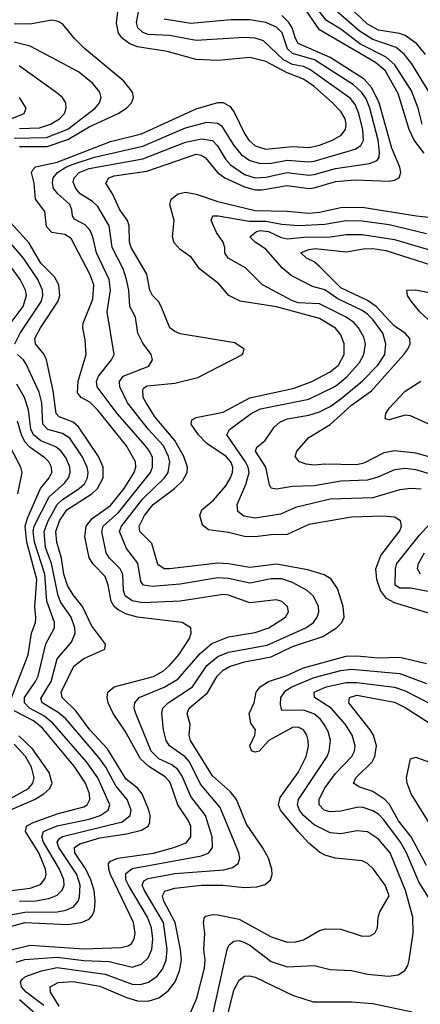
# Model space of a CAD drawing. Header units: inches. Extents: x 990535 to 1117859, y 769386 to 892122.
# Tile 498 of 656: x 1076310 to 1077807, y 813285 to 816960. Entities that reach past the tile are written whole.
import ezdxf

# ---------------------------------------------------------------- set-up
doc = ezdxf.new("R2010")
doc.units = ezdxf.units.IN
doc.header["$MEASUREMENT"] = 0
doc.layers.add('B0871', color=7, linetype='Continuous')

msp = doc.modelspace()

# ---------------------------------------------------------------- linework, layer by layer
at = {"layer": 'B0871', "color": 5}
for points, elevation in [([(1077814.1, 816570), (1077798.5, 816630), (1077774.4, 816694.4), (1077712, 816792), (1077679.6, 816819.6), (1077581, 816870), (1077510, 816925.2), (1077456.5, 816956.5), (1077335.7, 817110)], 2860), ([(1076297.6, 813442.4), (1076330, 813452.9), (1076450, 813461), (1076550, 813448.2), (1076645, 813445), (1076730, 813423.9), (1076765.6, 813434.4), (1076790, 813457.9), (1076803.6, 813490), (1076807.3, 813530), (1076802.7, 813570), (1076787.4, 813610), (1076716.4, 813730), (1076707, 813750), (1076706.6, 813773.4), (1076730, 813791.5), (1076990, 813839.2), (1077016.5, 813850), (1077030.9, 813870), (1077029.9, 813910.1), (1077004.8, 813990), (1076950, 814060.2), (1076917.1, 814137.1), (1076901.1, 814161.1), (1076878.3, 814178.3), (1076830, 814201.7), (1076801.6, 814230), (1076744, 814370), (1076737.9, 814390), (1076739.9, 814410), (1076757, 814430), (1076850, 814468.2), (1076901.4, 814498.6), (1076985, 814595), (1077028.4, 814631.6), (1077090, 814657.2), (1077190, 814673.2), (1077240.7, 814690), (1077303.7, 814730), (1077314.9, 814750), (1077311.3, 814770), (1077290, 814789), (1077270, 814795.3), (1077170, 814783.1), (1077090, 814811.7), (1077070, 814814.4), (1076910, 814790.3), (1076770, 814783.8), (1076730, 814790.6), (1076705, 814810), (1076698, 814830), (1076695.4, 814890), (1076685.5, 814910), (1076646.3, 814950), (1076633.8, 814970), (1076617.5, 815050), (1076622.4, 815070), (1076679.8, 815120.2), (1076799.1, 815270), (1076806.8, 815290), (1076806.1, 815326.1), (1076795.7, 815350), (1076780.3, 815370), (1076673.9, 815490), (1076600.1, 815590), (1076596.8, 815610), (1076604.4, 815630), (1076653.2, 815690), (1076662.8, 815710), (1076637.4, 815870), (1076649.9, 815950), (1076644.9, 815990), (1076597.4, 816090), (1076583.3, 816150), (1076573.4, 816173.4), (1076554.6, 816194.6), (1076515.3, 816215.3), (1076507.6, 816227.6), (1076505.8, 816250), (1076497.7, 816270), (1076452.9, 816310), (1076436.9, 816330), (1076432.4, 816350), (1076435.1, 816370), (1076451.7, 816390), (1076482.7, 816410), (1076510, 816421.1), (1076590, 816446.7), (1076770, 816488.4), (1076930, 816556.4), (1077010, 816577.8), (1077050, 816574.2), (1077064.3, 816564.3), (1077110.7, 816490), (1077137.2, 816457.2), (1077170, 816433.9), (1077210, 816422.7), (1077250, 816424.5), (1077310, 816436.3), (1077390, 816430), (1077410, 816432.4), (1077563.4, 816476.6), (1077584.7, 816490), (1077594.1, 816510), (1077591.7, 816548.3), (1077577.4, 816610), (1077563.3, 816643.3), (1077545.6, 816665.6), (1077394.7, 816774.7), (1077370, 816784.9), (1077330, 816792.8), (1077295.5, 816810), (1077221.6, 816881.6), (1077190, 816890.9), (1077150, 816893.1), (1076970, 816882.8), (1076870, 816900.5), (1076790, 816905.3), (1076770, 816912), (1076751.2, 816930), (1076746.5, 816950), (1076765.6, 817050)], 2960), ([(1077825.8, 816830), (1077793.7, 816870), (1077750, 816901.6), (1077728.8, 816908.9), (1077650, 816921.4), (1077610, 816943), (1077517.8, 817030)], 2820), ([(1076273.4, 813486.6), (1076350, 813506.3), (1076550, 813491.6), (1076690, 813497.5), (1076716.1, 813503.9), (1076728, 813512), (1076738.4, 813530), (1076742, 813550), (1076736.1, 813590), (1076649.5, 813770), (1076642.9, 813790), (1076642.6, 813810), (1076650, 813818.9), (1076676.8, 813830), (1076810, 813849.2), (1076886.5, 813870), (1076931.7, 813888.3), (1076949.9, 813910), (1076949.5, 813950), (1076941.3, 813970), (1076901.2, 814030), (1076873.1, 814113.1), (1076854.4, 814134.4), (1076792.3, 814172.3), (1076761.5, 814201.5), (1076704.8, 814304.8), (1076659.1, 814370), (1076641.2, 814410), (1076637.4, 814430), (1076639.9, 814450), (1076663.4, 814470), (1076810, 814508.2), (1076847.4, 814530), (1076870.4, 814549.6), (1076904.5, 814590), (1076944.4, 814650), (1076951.3, 814670), (1076949.8, 814689.8), (1076917, 814710), (1076750.4, 814729.6), (1076710, 814741.5), (1076677.8, 814757.8), (1076663.7, 814770), (1076651.7, 814790), (1076641.3, 814850), (1076630, 814881.5), (1076586.5, 814926.5), (1076570, 814951.6), (1076553.7, 815030), (1076558.8, 815070), (1076581.7, 815098.3), (1076650, 815146.8), (1076700.2, 815210), (1076738.3, 815270), (1076743.7, 815290), (1076742.5, 815310), (1076709.9, 815370), (1076602.1, 815502.1), (1076572.2, 815532.2), (1076539.5, 815550), (1076526.8, 815566.9), (1076529.1, 815610.9), (1076558.6, 815710), (1076555.3, 815764.7), (1076545.9, 815810), (1076547.8, 815827.8), (1076583.4, 815916.6), (1076587.5, 815970), (1076572.9, 816010), (1076502.8, 816142.8), (1076478.7, 816158.7), (1076430, 816165.1), (1076410, 816188.1), (1076404, 816244), (1076369.5, 816290), (1076364.6, 816350), (1076355, 816390), (1076360.1, 816399.9), (1076369.3, 816410.7), (1076450, 816428.7), (1076650, 816505.6), (1076765.6, 816534.4), (1076970, 816627.3), (1077050, 816651), (1077070.4, 816650.4), (1077096, 816636), (1077112.9, 816612.9), (1077150, 816535.1), (1077166.9, 816510), (1077190, 816489.7), (1077230, 816476.5), (1077330, 816486.8), (1077390, 816482.8), (1077430, 816492.3), (1077478.6, 816510), (1077511.5, 816528.5), (1077527.5, 816550), (1077530.3, 816570), (1077525.5, 816590), (1077510, 816617.1), (1077479.3, 816650), (1077410, 816710.5), (1077370, 816737.5), (1077310, 816761.7), (1077230, 816804.3), (1077170, 816819.3), (1077050, 816807.1), (1076970, 816811.8), (1076860.8, 816840.8), (1076750, 816858.1), (1076721.4, 816870), (1076694.5, 816890), (1076679.7, 816910), (1076672.4, 816947.6), (1076676.6, 816990)], 2980), ([(1077821.4, 816461.4), (1077783.4, 816510), (1077765.4, 816550), (1077724.5, 816684.5), (1077675.2, 816770), (1077639.9, 816799.9), (1077430, 816922.3), (1077382.5, 816990)], 2880), ([(1077839.5, 816690), (1077774.9, 816794.9), (1077748.3, 816830), (1077716, 816856), (1077630, 816886.3), (1077578.8, 816918.8), (1077472, 817010)], 2840), ([(1076310, 816486.1), (1076412.7, 816487.3), (1076490, 816513.2), (1076570, 816559.7), (1076677.9, 816610), (1076709.3, 816630), (1076728, 816650), (1076735.9, 816670), (1076732.1, 816690), (1076699.9, 816730), (1076552.3, 816852.3), (1076514.7, 816890), (1076470, 816944.8), (1076453.8, 816953.8), (1076430, 816958.4), (1076355.9, 816944.1), (1076290, 816943.4)], 3020), ([(1076401.1, 813281.1), (1076335.1, 813330), (1076316.7, 813350), (1076313.9, 813370), (1076321.1, 813378.9), (1076331.6, 813388.4), (1076392.3, 813410), (1076450, 813422.8), (1076630, 813397.1), (1076730, 813359.8), (1076761.2, 813358.8), (1076792, 813368), (1076823.7, 813390), (1076843.7, 813416.3), (1076857.1, 813450), (1076861.1, 813490), (1076847.1, 813590), (1076776, 813710), (1076768.4, 813730), (1076773.8, 813746.2), (1076790, 813755.1), (1076890, 813773.3), (1077073.1, 813786.9), (1077104.9, 813795.1), (1077126, 813810), (1077132.1, 813830), (1077129.1, 813850.9), (1077059.3, 814019.3), (1076986.3, 814106.3), (1076944.8, 814190), (1076928.4, 814208.4), (1076869.7, 814249.7), (1076857.3, 814270), (1076847.4, 814310), (1076840.9, 814370), (1076845.2, 814390), (1076864.4, 814410), (1076956, 814470), (1077009.9, 814550), (1077050, 814583.7), (1077090, 814599.1), (1077234.5, 814625.5), (1077379.2, 814690), (1077407.7, 814710), (1077422.1, 814730), (1077427.9, 814750), (1077426.5, 814770), (1077408.3, 814808.3), (1077384.5, 814830), (1077330, 814859.2), (1077290, 814872.5), (1077250, 814873.3), (1077170, 814856.6), (1077090, 814873.8), (1077050, 814876.5), (1076910, 814853.1), (1076804.7, 814844.7), (1076773.3, 814850), (1076763.3, 814863.3), (1076752, 814932), (1076710, 814986.5), (1076683.5, 815050), (1076690.3, 815070), (1076770, 815171.4), (1076851.7, 815250), (1076864.8, 815270), (1076870.9, 815310), (1076866.6, 815330), (1076848, 815370), (1076791, 815431), (1076713.5, 815530), (1076684.4, 815590), (1076683.4, 815610), (1076697.4, 815630), (1076793.3, 815666.7), (1076806.6, 815690), (1076801.5, 815710), (1076770, 815752.9), (1076752.2, 815790), (1076742.9, 815850), (1076721.9, 815890), (1076718.4, 815950), (1076709.6, 815990), (1076696.7, 816030), (1076655.4, 816110), (1076644.4, 816190), (1076602.3, 816262.3), (1076581.9, 816281.9), (1076536.9, 816310), (1076519.6, 816330), (1076510, 816353), (1076513.4, 816370), (1076532.5, 816390), (1076570, 816404.4), (1076770, 816440.9), (1076930, 816503.3), (1076990, 816515.9), (1077030, 816509.3), (1077049.2, 816489.2), (1077079, 816439), (1077098, 816418), (1077150, 816382.7), (1077190, 816369.6), (1077230, 816372.7), (1077310, 816389.6), (1077390, 816379.9), (1077410, 816381.6), (1077490, 816404.9), (1077617.2, 816422.8), (1077645.1, 816434.9), (1077652.6, 816447.4), (1077654.9, 816465.1), (1077649, 816510), (1077618.6, 816630), (1077604.3, 816664.3), (1077588.4, 816688.4), (1077556.7, 816716.7), (1077411.8, 816810), (1077330, 816833.3), (1077311.2, 816851.1), (1077291, 816911), (1077270, 816931.7), (1077230, 816949), (1077170, 816959.8), (1077100.4, 816959.6), (1076950, 816945.5), (1076850, 816962.5)], 2940), ([(1076457.5, 813277.5), (1076425.2, 813330), (1076423.9, 813350), (1076454.1, 813365.9), (1076510, 813370.7), (1076610, 813353.1), (1076710, 813310.3), (1076750, 813298.2), (1076790, 813296.6), (1076830, 813309.7), (1076864.7, 813335.3), (1076891.1, 813368.9), (1076907.8, 813410), (1076914.3, 813450), (1076911.6, 813490), (1076891.5, 813590), (1076849, 813670), (1076843.6, 813690), (1076852.2, 813707.8), (1076890, 813718.5), (1076990, 813730.1), (1077069.3, 813729.3), (1077150, 813721.5), (1077196.8, 813723.2), (1077227.9, 813732.1), (1077247.1, 813750), (1077253.6, 813770), (1077252.5, 813790), (1077239.3, 813830), (1077217.5, 813870), (1077157.5, 813957.5), (1077119.7, 814050), (1077097.9, 814077.9), (1077030, 814137.9), (1076948.1, 814270), (1076943.2, 814290), (1076947.3, 814330), (1076936.5, 814370), (1076943.9, 814390), (1077012.4, 814447.6), (1077047.8, 814510), (1077070, 814532.7), (1077094.6, 814545.4), (1077150, 814562.8), (1077250, 814581.6), (1077330, 814620.5), (1077442.1, 814657.9), (1077494, 814690), (1077513.6, 814710), (1077522.5, 814730), (1077519, 814770), (1077496.9, 814836.9), (1077473, 814873), (1077448, 814888), (1077386.9, 814906.9), (1077270, 814927.4), (1077170, 814915.2), (1077090, 814929.4), (1077050, 814931), (1076870, 814909.9), (1076850, 814910.4), (1076826, 814926), (1076804.5, 815004.5), (1076759.4, 815050), (1076757.1, 815070), (1076776.9, 815110), (1076809.2, 815150.8), (1076889.2, 815210.8), (1076920.4, 815239.6), (1076936.3, 815270), (1076936.8, 815290), (1076923.5, 815330), (1076890, 815390), (1076816.9, 815476.9), (1076782.6, 815530), (1076772.1, 815550), (1076770, 815578), (1076773.6, 815586.4), (1076787.1, 815592.9), (1076890, 815602.8), (1076975.4, 815624.6), (1077142.7, 815710), (1077149.4, 815730), (1077113.6, 815753.6), (1076910, 815788), (1076890, 815795.9), (1076871.4, 815810), (1076839.4, 815890), (1076828.5, 815908.5), (1076806.7, 815930), (1076796.6, 815950), (1076784.9, 816010), (1076727, 816110), (1076721.2, 816130), (1076718.8, 816190), (1076712.7, 816210), (1076684.9, 816250), (1076657.4, 816310), (1076631.7, 816350), (1076643.4, 816370), (1076663.1, 816376.9), (1076785.3, 816394.7), (1076970, 816457.5), (1076990, 816453.8), (1077003.9, 816443.9), (1077048.9, 816390), (1077076.4, 816370), (1077150, 816335.7), (1077190, 816324.4), (1077215.2, 816324.8), (1077310, 816341.7), (1077390, 816330.5), (1077410, 816332.2), (1077490, 816355.7), (1077562.9, 816362.9), (1077690, 816357.9), (1077710, 816361.2), (1077727.2, 816370), (1077733.9, 816390), (1077729.9, 816410.1), (1077700.5, 816480.5), (1077652.8, 816650), (1077625.5, 816705.5), (1077597.7, 816737.7), (1077470, 816819.4), (1077351.1, 816871.1), (1077340.1, 816890), (1077328.4, 816930), (1077315.6, 816950), (1077290, 816975.4)], 2920), ([(1076290, 816517.6), (1076410, 816519.8), (1076490, 816551.2), (1076592.8, 816630), (1076608.9, 816650), (1076614.2, 816670), (1076609.2, 816690), (1076582.9, 816722.9), (1076530, 816765), (1076350, 816860.8), (1076290, 816875.6)], 3040), ([(1076310, 816553.8), (1076383.9, 816556.1), (1076425.4, 816570), (1076459.6, 816590), (1076477.5, 816610), (1076484.2, 816630), (1076482.2, 816650), (1076469.8, 816670), (1076446, 816690), (1076308.3, 816788.3)], 3060), ([(1076250, 816579.3), (1076326.6, 816610), (1076334.5, 816630), (1076309.9, 816670)], 3080), ([(1077886.9, 814730), (1077710, 814783.9), (1077680.1, 814800.1), (1077657.7, 814830), (1077643.8, 814870), (1077640.5, 814910), (1077659.4, 814960.6), (1077730, 815052.2), (1077736.3, 815070), (1077732.3, 815090), (1077710, 815103.2), (1077666.5, 815106.5), (1077550, 815103.3), (1077390, 815075.4), (1077310, 815038.9), (1077250, 815037.7), (1077190, 815029.6), (1077150, 815031.2), (1077090, 815045.6), (1077016.1, 815056.1), (1076992.9, 815072.9), (1076983.4, 815110), (1076991.3, 815130), (1077033.9, 815166.1), (1077080.2, 815219.8), (1077098.2, 815250), (1077105.8, 815270), (1077107, 815290), (1077099.2, 815310), (1077081.9, 815330), (1077010, 815378.3), (1076977.8, 815410), (1076951.4, 815450), (1076953.1, 815466.9), (1076970, 815475.3), (1077070, 815495.6), (1077170, 815549.2), (1077335.6, 815584.4), (1077401.5, 815610), (1077470, 815645.4), (1077500.9, 815670), (1077521.8, 815710), (1077523, 815750), (1077510, 815783.4), (1077490, 815808.8), (1077430, 815844.4), (1077270, 815888.2), (1077133.7, 815910), (1077091.6, 815930), (1077053.9, 815973.9), (1076982.1, 816030), (1076952.6, 816072.6), (1076910, 816102.2), (1076887.1, 816127.1), (1076881.7, 816150), (1076887.7, 816210), (1076871.6, 816270), (1076875.9, 816290), (1076902.6, 816310), (1076930, 816316.4), (1076970, 816309.1), (1077050, 816281), (1077190, 816247.6), (1077310, 816245.8), (1077390, 816237.7), (1077430, 816241.7), (1077510, 816259.1), (1077590, 816260.6), (1077792.6, 816227.4), (1077850, 816222.3)], 2880), ([(1076292.6, 815750), (1076312.1, 815790), (1076392, 815910), (1076397.3, 815930), (1076396.2, 815950), (1076377.8, 815990), (1076324.2, 816070), (1076185, 816230)], 3040), ([(1076250, 813568.6), (1076330, 813590.2), (1076490, 813583.5), (1076540.4, 813590), (1076570, 813603.4), (1076582.8, 813617.3), (1076590, 813636.4), (1076592.6, 813670), (1076588.3, 813710), (1076576.4, 813750), (1076557.4, 813790), (1076516.1, 813850), (1076514.9, 813870), (1076535.4, 813884.6), (1076610, 813906.8), (1076710, 813921.3), (1076765.3, 813934.7), (1076790.6, 813949.4), (1076796.8, 813963.2), (1076797.4, 813990), (1076792.3, 814010), (1076767.8, 814070), (1076751.1, 814090), (1076707.1, 814127), (1076638.7, 814238.7), (1076572.3, 814310), (1076519.8, 814379.8), (1076468.8, 814430), (1076465.9, 814450), (1076512.5, 814547.5), (1076550, 814576.2), (1076628.6, 814610), (1076630.7, 814629.3), (1076579.2, 814699.2), (1076544.6, 814770), (1076510, 814813.6), (1076488.8, 814848.8), (1076475, 814890), (1076466.8, 814950), (1076448.8, 815010), (1076445.7, 815050), (1076458.7, 815090), (1076487.1, 815130), (1076579.8, 815190), (1076601.2, 815210), (1076621.9, 815250), (1076622, 815290), (1076604.9, 815330), (1076530, 815440.7), (1076510, 815458.4), (1076458.2, 815478.2), (1076447.3, 815490), (1076435, 815575), (1076410.3, 815690), (1076402.1, 815710), (1076369, 815750), (1076367.3, 815770), (1076387.6, 815810), (1076454.4, 815910), (1076460.3, 815930), (1076456.1, 815970), (1076440.4, 816000.4), (1076390, 816051.7), (1076345.9, 816125.9), (1076241.4, 816241.4)], 3020), ([(1077810, 815207.5), (1077770, 815210.7), (1077730, 815205.2), (1077630, 815175.3), (1077470, 815169.9), (1077340.5, 815139.5), (1077285.2, 815114.8), (1077190, 815099.7), (1077147.3, 815107.3), (1077124.8, 815124.8), (1077122.6, 815150), (1077155.2, 815224.8), (1077167.4, 815270), (1077164.2, 815290), (1077154.1, 815310), (1077084.1, 815410), (1077094.1, 815430), (1077174.9, 815490), (1077210, 815507.3), (1077390, 815543.3), (1077490, 815592.3), (1077532.4, 815627.6), (1077579.2, 815680.8), (1077595.7, 815710), (1077602.4, 815750), (1077595.6, 815775.6), (1077575.6, 815810), (1077558.8, 815830), (1077530, 815850), (1077430, 815899.9), (1077350, 815903.8), (1077330, 815910.4), (1077216.8, 815970), (1077153.3, 816033.3), (1077089, 816070), (1077076.5, 816090), (1077077.1, 816110), (1077069.9, 816130), (1077045.3, 816165.3), (1077026.2, 816210), (1077032, 816228), (1077051.6, 816228.4), (1077167.8, 816207.8), (1077230, 816208.2), (1077290, 816196.7), (1077352.1, 816192.1), (1077450, 816197.3), (1077530, 816210), (1077590, 816209.8), (1077690, 816195.2), (1077830, 816161.9)], 2860), ([(1077850, 815262.7), (1077790, 815279.6), (1077750, 815285.4), (1077710, 815279.4), (1077647.9, 815252.1), (1077610, 815241.4), (1077510, 815238.1), (1077410, 815220.1), (1077330, 815217.3), (1077270, 815207.4), (1077250, 815211.3), (1077243.4, 815223.4), (1077229.5, 815290), (1077191.4, 815350), (1077196.1, 815363.9), (1077227.4, 815390), (1077260.7, 815439.3), (1077282.2, 815457.8), (1077309.7, 815470), (1077390, 815484.3), (1077430, 815496.4), (1077470, 815516.8), (1077510, 815545), (1077590, 815610.8), (1077647.9, 815670), (1077673.8, 815710), (1077678.5, 815750), (1077666.3, 815790), (1077630, 815840.8), (1077610, 815861.1), (1077590, 815875.1), (1077498.6, 815918.6), (1077450, 815952.1), (1077403.7, 815963.7), (1077324.7, 816004.7), (1077292.3, 816032.3), (1077230, 816103.4), (1077189.8, 816130), (1077169.8, 816150), (1077195.3, 816170), (1077210, 816173.1), (1077240.1, 816170), (1077286.7, 816146.7), (1077310, 816141.5), (1077372.1, 816147.9), (1077470, 816150), (1077530, 816158.2), (1077590, 816158), (1077710, 816139.4), (1077850, 816098.8)], 2840), ([(1077890, 815314.2), (1077790, 815341.9), (1077710, 815351), (1077670, 815343.4), (1077595.5, 815304.4), (1077570, 815298.2), (1077450, 815300.8), (1077410, 815297.3), (1077380.8, 815300.8), (1077355.6, 815310), (1077339.4, 815330), (1077345, 815350), (1077390, 815401), (1077470, 815449.3), (1077550, 815521), (1077624.7, 815575.3), (1077744.7, 815710), (1077760.7, 815730), (1077769.4, 815750), (1077767.7, 815770), (1077750.4, 815790), (1077710, 815816.7), (1077641.8, 815890), (1077610, 815912.1), (1077510, 815958.7), (1077430, 816039.2), (1077410, 816055.9), (1077381.5, 816070), (1077360.8, 816090), (1077390, 816102.6), (1077413.6, 816106.4), (1077530, 816094.1), (1077595.1, 816104.9), (1077630, 816106), (1077678.2, 816098.2), (1077850, 816044.1)], 2820), ([(1076263.2, 815810), (1076323.1, 815890), (1076335.7, 815930), (1076332.2, 815950), (1076311.9, 815990), (1076240.6, 816090)], 3060), ([(1077838.8, 815838.8), (1077805.3, 815870), (1077772.2, 815910), (1077758.5, 815930), (1077756.2, 815950), (1077788.7, 815951.3), (1077910, 815928.2)], 2780), ([(1076230, 813610.3), (1076330, 813629.2), (1076450, 813630.6), (1076483.3, 813636.7), (1076510.9, 813649.1), (1076528.3, 813670), (1076534, 813686), (1076536.4, 813730), (1076523.3, 813770), (1076456.4, 813870), (1076450.3, 813890), (1076457.6, 813902.4), (1076470, 813911.2), (1076693.4, 813966.6), (1076722.6, 813990), (1076726.5, 814010), (1076712.3, 814050), (1076670, 814101), (1076632.8, 814170), (1076606, 814206), (1076482.4, 814350), (1076454.4, 814374.4), (1076394.6, 814410), (1076390, 814426.6), (1076428.1, 814490), (1076450, 814575.1), (1076503.9, 814636.1), (1076517.9, 814670), (1076516.5, 814690), (1076502.8, 814730), (1076464.3, 814784.3), (1076453.7, 814810), (1076429.6, 814930), (1076407.3, 814990), (1076401.5, 815050), (1076416.4, 815090), (1076450, 815150), (1076470.4, 815169.6), (1076532.4, 815210), (1076552.1, 815227.9), (1076564, 815250), (1076565.9, 815270), (1076562.2, 815290), (1076543.8, 815330), (1076498.1, 815398.1), (1076470, 815415.7), (1076415.2, 815430), (1076397.2, 815450), (1076392.6, 815530), (1076382.9, 815570), (1076334.5, 815674.4), (1076324.3, 815690), (1076301.8, 815710)], 3040), ([(1076310, 813669.6), (1076370, 813671.7), (1076419.7, 813680.3), (1076450, 813692.4), (1076469, 813711), (1076476, 813730), (1076475.6, 813750), (1076459.7, 813790), (1076399.8, 813890), (1076392.7, 813910), (1076399.7, 813930), (1076450, 813951.4), (1076570, 813976), (1076610.5, 813989.5), (1076640.6, 814010), (1076646.8, 814030), (1076602.5, 814130), (1076560.1, 814190), (1076434.8, 814334.8), (1076401.2, 814361.2), (1076347.3, 814390), (1076328.7, 814410), (1076328.9, 814430), (1076369.9, 814490), (1076378.9, 814510), (1076408.4, 814630), (1076440.3, 814690), (1076440.5, 814710), (1076411.8, 814790), (1076404.6, 814890), (1076365.6, 815010), (1076361.2, 815050), (1076363.9, 815070), (1076420.4, 815179.6), (1076478, 815230), (1076493.3, 815250), (1076499.4, 815270), (1076497.7, 815290), (1076484, 815324), (1076465.6, 815350), (1076445.3, 815365.3), (1076390, 815388.1), (1076362.5, 815410), (1076351.6, 815431.6), (1076343.9, 815503.9), (1076328.9, 815550), (1076299.7, 815599.7)], 3060), ([(1077910, 815418.5), (1077770, 815482), (1077750, 815483.4), (1077690, 815466), (1077676, 815470), (1077677.8, 815490), (1077690.4, 815510), (1077750, 815573.9), (1077809.1, 815610.9)], 2780), ([(1076303.8, 815190), (1076319.1, 815270), (1076315.1, 815290), (1076208.3, 815488.3)], 3120), ([(1076272.8, 814410), (1076342.2, 814590), (1076354.3, 814670), (1076368.9, 814710), (1076370.9, 814729.1), (1076367.5, 814770), (1076373.9, 814870), (1076336.6, 815010), (1076331.4, 815070), (1076340, 815100), (1076387.7, 815210), (1076420.6, 815250), (1076429.9, 815270), (1076429.6, 815290), (1076419.5, 815310), (1076404.9, 815324.9), (1076350, 815363.4), (1076330, 815385), (1076316.7, 815410), (1076301.8, 815461.8)], 3080), ([(1077961.9, 814801.9), (1077770, 814838.2), (1077730, 814838.8), (1077712.8, 814850), (1077713.8, 814910), (1077719.3, 814930), (1077803.9, 815036.1), (1077870, 815108.1)], 2860), ([(1077807, 814890), (1077796.7, 814910), (1077800.6, 814930), (1077822.1, 814970)], 2840), ([(1076935.6, 813224.4), (1076971.9, 813308.1), (1077000.2, 813419.8), (1077002.8, 813450), (1076997.7, 813490), (1077001.4, 813550), (1076996.6, 813590), (1077000.7, 813610), (1077005.7, 813614.4), (1077030, 813620.4), (1077050, 813619.1), (1077130, 813603.1), (1077250, 813536.3), (1077310, 813517.3), (1077341.7, 813518.3), (1077370, 813525.4), (1077430, 813560.1), (1077453.4, 813566.6), (1077510, 813565.3), (1077590, 813539.1), (1077619.1, 813540.9), (1077637, 813550), (1077647, 813570), (1077649.7, 813610), (1077655.8, 813630), (1077690.5, 813690), (1077674.9, 813730), (1077631.4, 813790), (1077609.7, 813810), (1077590, 813820.2), (1077490, 813829.9), (1077450, 813841.9), (1077430, 813853.3), (1077390, 813886.4), (1077350, 813930.4), (1077284.8, 814010), (1077277.1, 814030), (1077282.9, 814057.1), (1077350.6, 814150), (1077380.1, 814210), (1077388.9, 814248.9), (1077388.4, 814270), (1077383.4, 814290), (1077371.1, 814310), (1077350, 814319.9), (1077330, 814317.7), (1077241.1, 814270), (1077204.9, 814230), (1077190, 814226.4), (1077178.4, 814230), (1077175.4, 814235.4), (1077169.8, 814250), (1077188.6, 814290), (1077191.1, 814308.9), (1077174, 814334), (1077168.1, 814370), (1077186.1, 814410), (1077194.2, 814450), (1077208.2, 814470), (1077239.9, 814490), (1077307.8, 814512.2), (1077370, 814540.6), (1077530, 814584.7), (1077570, 814585.6), (1077650, 814578.2), (1077730, 814580.1), (1077830, 814556.8)], 2880), ([(1077030, 813240.6), (1077085.7, 813490), (1077093.2, 813506.8), (1077110, 813521.2), (1077130, 813523.4), (1077150, 813515.7), (1077170, 813505.7), (1077250, 813444.9), (1077310, 813425.4), (1077410.1, 813430.1), (1077470, 813415.2), (1077550, 813410.9), (1077610, 813397.4), (1077689.8, 813390.2), (1077724.6, 813395.4), (1077748.5, 813411.5), (1077760.3, 813430), (1077765.4, 813450), (1077779.6, 813550), (1077778.9, 813610), (1077751.7, 813710), (1077694.6, 813850), (1077650, 813901.1), (1077610, 813929.4), (1077570, 813933), (1077510, 813920.8), (1077470, 813924.9), (1077410, 813955.5), (1077371.1, 813990), (1077355.4, 814010), (1077348.5, 814030), (1077351.7, 814050), (1077458.5, 814210), (1077466.8, 814230), (1077471.2, 814270), (1077462.7, 814302.7), (1077448.3, 814330), (1077432.9, 814350), (1077409.3, 814369.3), (1077370, 814383.3), (1077290, 814382), (1077284.5, 814404.5), (1077286, 814430), (1077304, 814456), (1077326.3, 814470), (1077410, 814504.6), (1077510, 814531.3), (1077550, 814535.4), (1077730, 814519.8), (1077830, 814482.2)], 2860), ([(1077870.4, 813630.4), (1077801.7, 813741.7), (1077755.7, 813850), (1077732.8, 813890), (1077670, 813973.5), (1077650, 813994.6), (1077630, 814007.6), (1077590, 814020.3), (1077570, 814019.9), (1077510, 814005.8), (1077470, 814003.7), (1077447.5, 814010), (1077428.9, 814030), (1077429.1, 814050), (1077449.2, 814090), (1077490, 814146.2), (1077551.5, 814210), (1077560.9, 814230), (1077563.6, 814250), (1077551.7, 814290), (1077526.8, 814330), (1077474.1, 814390), (1077412.1, 814430), (1077410.6, 814450), (1077454.8, 814470), (1077530, 814486.4), (1077570, 814486.1), (1077710, 814469), (1077750, 814455.1), (1077950, 814352.9)], 2840), ([(1077830, 813803.4), (1077772.1, 813910), (1077725.9, 813970), (1077691.3, 814031.3), (1077673.8, 814050), (1077630, 814079.7), (1077577.1, 814097.1), (1077557.1, 814110), (1077565.6, 814130), (1077626.5, 814190), (1077637.3, 814210), (1077643.3, 814250), (1077631.5, 814290), (1077619.9, 814310), (1077540.4, 814410), (1077542.4, 814430), (1077570, 814439.4), (1077710, 814413.3), (1077750, 814393.2), (1077930, 814279)], 2820), ([(1076250, 813706.3), (1076350, 813718.1), (1076387.9, 813732.1), (1076405.6, 813754.4), (1076409.3, 813770), (1076406.6, 813790), (1076381.4, 813850), (1076332.2, 813930), (1076336.3, 813950), (1076357.7, 813962.3), (1076450, 813996.3), (1076550, 814022.6), (1076562.1, 814030), (1076572.8, 814050), (1076571.5, 814070), (1076556.4, 814110), (1076514.4, 814174.4), (1076395.7, 814315.7), (1076362.6, 814342.7), (1076290, 814380.8)], 3080), ([(1076273.1, 814010), (1076366.1, 814050), (1076400.8, 814070), (1076423, 814090), (1076431.3, 814110), (1076420.4, 814150), (1076358.1, 814238.1), (1076307.5, 814287.4)], 3120), ([(1076230, 814027.8), (1076343.1, 814090), (1076359.2, 814110), (1076364.8, 814130), (1076354.4, 814170), (1076332.1, 814210), (1076290, 814256)], 3140), ([(1077856.4, 813936.4), (1077773.2, 814070), (1077757.3, 814110), (1077755.5, 814130), (1077770, 814201.3), (1077790, 814207.1), (1077993.2, 814133.2)], 2780), ([(1077073.4, 813186.6), (1077110, 813338), (1077130, 813374.6), (1077150, 813389.5), (1077170, 813391.9), (1077190, 813386.8), (1077330, 813318.9), (1077406, 813294), (1077550, 813294.7), (1077630, 813288.2), (1077776.6, 813256.6)], 2840), ([(1076369, 813250), (1076310, 813301.8)], 2960)]:
    msp.add_lwpolyline(points, dxfattribs=dict(at, elevation=elevation))

doc.saveas('drawing.dxf')
